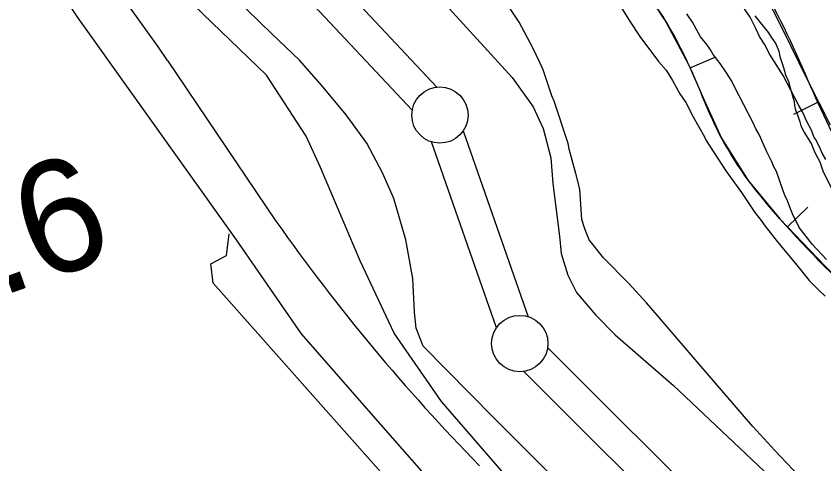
# Model space of a CAD drawing. Extents: x 3161665 to 3199565, y 885729 to 911164.
# Drawn here: x 3169197 to 3169915, y 908095 to 908493 of the extents above; entities that cross this region are included whole.
import ezdxf

# ---------------------------------------------------------------- set-up
doc = ezdxf.new("R2010")
doc.units = 0
for name, color, linetype in [('V-BORW-LINE', 7, 'Continuous'), ('V-LEVE-TOET', 7, 'Continuous'), ('V-ROAD-CNTR', 7, 'Continuous'), ('V-SITE-VEGE', 7, 'Continuous'), ('V-SURV-IDEN', 7, 'Continuous'), ('V-SURV-LINE', 7, 'Continuous'), ('V-TOPO-SHOR', 7, 'Continuous')]:
    doc.layers.add(name, color=color, linetype=linetype)

msp = doc.modelspace()

# ---------------------------------------------------------------- linework, layer by layer
at = {"layer": 'V-BORW-LINE'}
for p, q in [((3169795.99, 908447.14), (3169818.91, 908457.14)), ((3169910.14, 908417.01), (3169887.82, 908405.74)), ((3169882.39, 908306.12), (3169900.45, 908323.42))]:
    msp.add_line(p, q, dxfattribs=at)
for points in [[(3169634.98, 908635.73), (3169645.92, 908625.58), (3169656.88, 908615.44), (3169668.16, 908605.14), (3169679.43, 908594.82), (3169697.38, 908577.02), (3169714.84, 908558.7), (3169739.66, 908532.47), (3169763.23, 908504.96), (3169772.33, 908492.05), (3169794.61, 908450.32), (3169808.96, 908417.42), (3169823.94, 908384.77), (3169847.57, 908347.27), (3169875.66, 908313.15), (3169915.53, 908271.52), (3169955.71, 908230.24), (3169986.26, 908199.06), (3170016.96, 908168.03), (3170050.02, 908135.39), (3170083.39, 908103.08), (3170115.86, 908071.97)], [(3169920.57, 908396.35), (3169900.61, 908435.89), (3169877.79, 908482.39), (3169854.28, 908528.62)]]:
    msp.add_lwpolyline(points, dxfattribs=at)
msp.add_spline([(3169634.98, 908635.73), (3169656.88, 908615.44), (3169679.43, 908594.82), (3169714.84, 908558.7), (3169763.23, 908504.96), (3169794.61, 908450.32), (3169823.94, 908384.77), (3169875.66, 908313.15), (3169955.71, 908230.24), (3170016.96, 908168.03), (3170083.39, 908103.08), (3170148.4, 908040.94), (3170215.51, 907977.29), (3170279.43, 907916.97), (3170341.18, 907854.91), (3170399.96, 907770.87), (3170439.74, 907739.88), (3170507.99, 907690.08), (3170580.22, 907629.08), (3170645.35, 907571.84), (3170693.91, 907538.68), (3170708.18, 907548.47), (3170700.18, 907583.29), (3170658.1, 907634.1), (3170568.75, 907738.47), (3170460.78, 907856.01), (3170334.77, 907977.74), (3170236.61, 908075.62), (3170155.39, 908157.08), (3170074.81, 908231.19), (3169998.21, 908294.09), (3169941.06, 908357.02), (3169900.61, 908435.89), (3169854.28, 908528.62), (3169775.87, 908625.54), (3169707.56, 908700.17), (3169633.28, 908764.32), (3169562.79, 908823.16), (3169485.59, 908895.06), (3169433.82, 908951), (3169434.96, 908964.86), (3169466.62, 908949.74), (3169508.64, 908923.75), (3169592.19, 908864.61), (3169670.69, 908813.1), (3169732.27, 908792.04), (3169797.09, 908714.72), (3169867.18, 908604.44), (3169935.14, 908494.04), (3170023.76, 908379.73), (3170122.93, 908269.75), (3170219.33, 908174.03), (3170272.33, 908149.26), (3170322.87, 908179.92), (3170323.66, 908247.69), (3170250.98, 908359.34), (3170107.21, 908482.63), (3169987.45, 908585.76), (3169899.06, 908695.82), (3169830.3, 908793), (3169752.23, 908876.52), (3169658.4, 908949.79), (3169561.72, 909020.02), (3169502.47, 909070.42), (3169499.75, 909114.43), (3169564.65, 909165.17), (3169544.79, 909257.93), (3169487.81, 909300.93), (3169431.85, 909310.74), (3169381.84, 909274.84), (3169352.51, 909222.61), (3169310.51, 909208.08), (3169265.26, 909228.75), (3169246.08, 909212.05), (3169266.76, 909167.62), (3169325.24, 909091.59), (3169339.43, 909048.95), (3169296.18, 909043.76), (3169280.04, 909045.29), (3169313.89, 908970.33), (3169431.88, 908841.28), (3169538.12, 908732.92), (3169634.98, 908635.73)], degree=3, dxfattribs=at)
at = {"layer": 'V-LEVE-TOET'}
for points in [[(3169052.11, 909072.45), (3169208.25, 908906.54), (3169316.12, 908782.8), (3169455.37, 908630.35), (3169572.45, 908510.76), (3169637.91, 908438.75), (3169656.72, 908412.7), (3169665.6, 908393.49), (3169672.24, 908367.31), (3169673.91, 908344.55), (3169679.83, 908297.62), (3169681.34, 908282.24), (3169687.42, 908263.05), (3169695.12, 908247.84), (3169711.97, 908227.79), (3169729.44, 908210.13), (3169781.28, 908165.14), (3169947.64, 908007.95), (3170078.25, 907880.29), (3170234.24, 907723.76), (3170383.08, 907574.65), (3170534.27, 907416.35)], [(3170257.38, 907508.29), (3170129.57, 907635.93), (3169966.21, 907795.7), (3169775.07, 907983.36), (3169621.66, 908136.49), (3169558.95, 908199.9), (3169552.65, 908215.9), (3169551.33, 908230.28), (3169549.7, 908260.22), (3169543.51, 908294.38), (3169532.74, 908331.16), (3169522.89, 908353.97), (3169508.86, 908380.39), (3169490.64, 908405.64), (3169468.64, 908431.91), (3169449, 908453.97), (3169424.39, 908477.46), (3169402.55, 908498.73), (3169276.34, 908627.16), (3169124.86, 908805.02)]]:
    msp.add_lwpolyline(points, dxfattribs=at)
at = {"layer": 'V-ROAD-CNTR'}
msp.add_lwpolyline([(3169331.94, 908453.86), (3169428.22, 908311.11)], dxfattribs=at)
for centre, radius, start, end in [((3166713.46, 906635.23), 3188.08, 34.78132, 42.96418), ((3170860.79, 909319.14), 1751.68, 215.13225, 224.38707)]:
    msp.add_arc(centre, radius, start, end, dxfattribs=at)
at = {"layer": 'V-SITE-VEGE'}
for p, q in [((3169644.28, 908487.78), (3169627.29, 908513.34)), ((3169734.57, 908501.58), (3169742.65, 908488.1)), ((3169849.15, 908492.31), (3169841.07, 908504.34)), ((3169656.19, 908465.03), (3169644.28, 908487.78)), ((3169742.65, 908488.1), (3169751.21, 908475.1)), ((3169854.38, 908482.2), (3169849.15, 908492.31)), ((3169857.69, 908474.99), (3169854.38, 908482.2)), ((3169751.21, 908475.1), (3169767.87, 908452.95)), ((3169861.97, 908468.25), (3169857.69, 908474.99)), ((3169662.59, 908452.04), (3169656.19, 908465.03)), ((3169866.72, 908459.11), (3169861.97, 908468.25)), ((3169878.6, 908440.34), (3169866.72, 908459.11)), ((3169665.34, 908445.54), (3169662.59, 908452.04)), ((3169767.87, 908452.95), (3169774.55, 908445.24)), ((3169673.08, 908422.35), (3169665.34, 908445.54)), ((3169774.55, 908445.24), (3169780.25, 908436.09)), ((3169780.25, 908436.09), (3169786.9, 908424.06)), ((3169892.37, 908413.88), (3169878.6, 908440.34)), ((3169675.37, 908417.71), (3169673.08, 908422.35)), ((3169786.9, 908424.06), (3169792.13, 908416.36)), ((3169687.66, 908380.15), (3169675.37, 908417.71)), ((3169792.13, 908416.36), (3169798.78, 908403.85)), ((3169895.69, 908408.11), (3169892.37, 908413.88)), ((3169899.96, 908398.97), (3169895.69, 908408.11)), ((3169798.78, 908403.85), (3169808.75, 908386.05)), ((3169903.75, 908391.75), (3169899.96, 908398.97)), ((3169808.75, 908386.05), (3169810.17, 908382.68)), ((3169906.12, 908385.51), (3169903.75, 908391.75)), ((3169907.54, 908383.58), (3169906.12, 908385.51)), ((3169688.55, 908375.05), (3169687.66, 908380.15)), ((3169810.17, 908382.68), (3169816.83, 908372.57)), ((3169911.81, 908374.92), (3169907.54, 908383.58)), ((3169692.18, 908362.07), (3169688.55, 908375.05)), ((3169816.83, 908372.57), (3169827.77, 908355.72)), ((3169913.23, 908371.56), (3169911.81, 908374.92)), ((3169916.56, 908365.78), (3169913.23, 908371.56)), ((3169694.45, 908353.26), (3169692.18, 908362.07)), ((3169698.07, 908339.35), (3169694.45, 908353.26)), ((3169827.77, 908355.72), (3169841.57, 908336.46)), ((3169699.77, 908312.5), (3169698.07, 908339.35)), ((3169841.57, 908336.46), (3169853.46, 908318.65)), ((3169853.46, 908318.65), (3169858.23, 908312.86)), ((3169702.05, 908305.08), (3169699.77, 908312.5)), ((3169858.23, 908312.86), (3169862.51, 908306.6)), ((3169862.51, 908306.6), (3169871.08, 908295.53)), ((3169703.42, 908301.83), (3169702.05, 908305.08)), ((3169706.16, 908294.41), (3169703.42, 908301.83)), ((3169719.03, 908278.6), (3169706.16, 908294.41)), ((3169871.08, 908295.53), (3169877.27, 908287.82)), ((3169877.27, 908287.82), (3169889.66, 908273.36)), ((3169741.58, 908255.79), (3169719.03, 908278.6)), ((3169889.66, 908273.36), (3169896.81, 908264.21)), ((3169896.81, 908264.21), (3169901.57, 908258.42)), ((3169901.57, 908258.42), (3169910.16, 908249.74)), ((3169757.23, 908238.58), (3169741.58, 908255.79)), ((3169910.16, 908249.74), (3169915.88, 908244.43)), ((3169765.05, 908229.74), (3169757.23, 908238.58)), ((3169811.04, 908175.78), (3169765.05, 908229.74)), ((3169851.51, 908128.81), (3169811.04, 908175.78)), ((3169871.29, 908107.4), (3169851.51, 908128.81)), ((3169897.99, 908079.01), (3169871.29, 908107.4))]:
    msp.add_line(p, q, dxfattribs=at)
at = {"layer": 'V-SURV-LINE'}
for points in [[(3169549.16, 908409.62), (3168641.77, 909376.33)], [(3168683.03, 909376.21), (3169571.05, 908430.13)], [(3169594.53, 908391.39), (3169652.25, 908226.15)], [(3169623.92, 908216.27), (3169566.21, 908381.5)], [(3169669.4, 908198.86), (3170742.4, 907127.46)], [(3170721.2, 907106.23), (3169648.21, 908177.63)]]:
    msp.add_lwpolyline(points, dxfattribs=at)
for centre in [(3169573.78, 908405.3), (3169644.67, 908202.35)]:
    msp.add_circle(centre, 25, dxfattribs=at)
at = {"layer": 'V-TOPO-SHOR'}
for points in [[(3168850.55, 908959.53), (3169062.02, 908729.95), (3169128.24, 908654.87), (3169192.3, 908577.64), (3169226.46, 908530.46), (3169252.07, 908491.86), (3169392.96, 908294.56), (3169450.58, 908210.92), (3169512.52, 908140.13), (3169576.6, 908067.18), (3169843.67, 907798.94), (3169986.83, 907663.73), (3170141.75, 907517.79), (3170202.63, 907452.35), (3170242.12, 907395.52), (3170282.6, 907305.5), (3170305.96, 907217.65), (3170311.24, 907182.31), (3170315.41, 907133.05), (3170312.05, 907065.61)], [(3170368.66, 907357.37), (3170056.2, 907669.51), (3169731.93, 907988.44), (3169630.86, 908086.57), (3169575.3, 908150.84), (3169533.23, 908211.7), (3169502.98, 908275.92), (3169467.71, 908358.72), (3169455.11, 908386.6), (3169419.78, 908440.69), (3169282.49, 908573.51), (3169199.13, 908664.01)], [(3169917.14, 908277.03), (3169904.26, 908290.53), (3169892.77, 908305.4), (3169886.82, 908317.47), (3169883.62, 908325.82), (3169882.26, 908330), (3169880.42, 908333.25), (3169878.6, 908337.89), (3169872.68, 908355.05), (3169870.38, 908359.23), (3169868.56, 908363.86), (3169863.98, 908372.69), (3169857.12, 908388), (3169854.37, 908393.11), (3169851.63, 908399.14), (3169835.6, 908429.78), (3169832.85, 908435.35), (3169828.26, 908442.78), (3169822.75, 908451.14), (3169816.32, 908459.05), (3169814.03, 908463.23), (3169810.81, 908467.88), (3169805.3, 908474.85), (3169797.96, 908487.85), (3169792.91, 908495.29)], [(3169853.54, 908493.56), (3169865.49, 908478.22), (3169867.79, 908474.5), (3169871.92, 908468.46), (3169874.66, 908461.97), (3169875.56, 908457.33), (3169878.75, 908447.59), (3169880.56, 908441.1), (3169883.31, 908435.07), (3169884.66, 908429.51), (3169888.3, 908417.45), (3169888.74, 908413.75), (3169889.64, 908409.57), (3169891.01, 908406.33), (3169893.29, 908399.37), (3169894.19, 908395.66), (3169897.4, 908389.63), (3169903.83, 908379.41), (3169905.19, 908375.7), (3169907.02, 908371.52), (3169911.14, 908363.63), (3169913.88, 908355.74), (3169921.84, 908339.59)], [(3169836.14, 907783.97), (3169821.13, 907773.3), (3169806.17, 907788.32), (3169745.27, 907845.2), (3169528.45, 908080.14), (3169372.53, 908256.06), (3169370.43, 908273.19), (3169384.36, 908280.66), (3169386.54, 908299.92)]]:
    msp.add_lwpolyline(points, dxfattribs=at)

# ---------------------------------------------------------------- texts
at = {"layer": 'V-SURV-IDEN'}
msp.add_text('187+63.6', height=100, rotation=19.43111, dxfattribs=at).set_placement((3168758.12, 908093.75))

doc.saveas('drawing.dxf')
